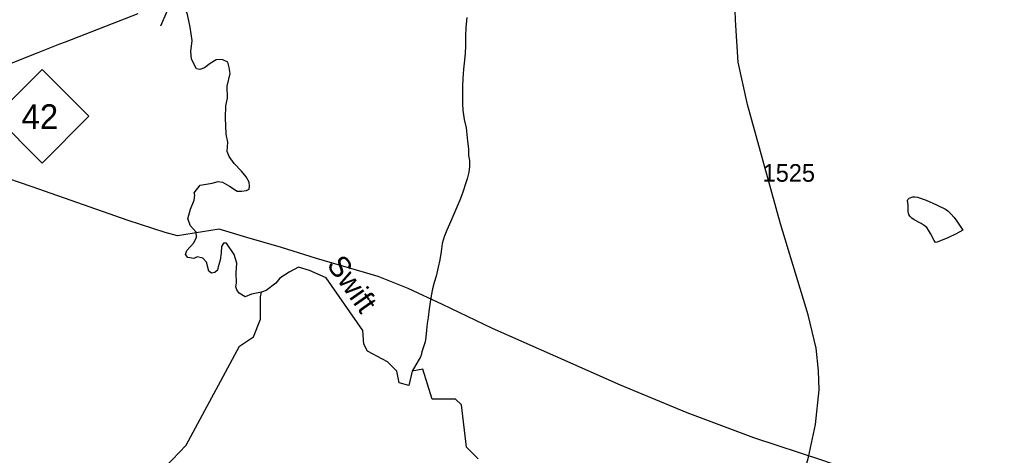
# Model space of a CAD drawing. Extents: x 2082433 to 2279600, y 546599 to 755198.
# Drawn here: x 2132963 to 2139936, y 675182 to 678274 of the extents above; entities that cross this region are included whole.
import ezdxf

# ---------------------------------------------------------------- set-up
doc = ezdxf.new("R2010")
doc.units = 0
for name, color, linetype in [('Exist Hydrographic Creek Single Shore', 7, 'Continuous'), ('Exist Hydrographic Creek Single Shore Label', 7, 'Continuous'), ('Exist Hydrographic Pond Under 1500 Sq Ft', 7, 'Continuous'), ('Exist Road Primary NC Attributed', 7, 'Continuous'), ('Exist Road Primary NC Shield CELL', 7, 'Continuous'), ('Exist Road Primary NC Shield Number Label', 7, 'Continuous'), ('Exist Road Primary NC Structure Standard Bridge CELL', 7, 'Continuous'), ('Exist Road Secondary Type 51 Attributed', 7, 'Continuous'), ('Exist Road Secondary Type 51 Number Label', 7, 'Continuous'), ('Exist Utilities Electrical Transmission Line', 7, 'Continuous')]:
    doc.layers.add(name, color=color, linetype=linetype)

msp = doc.modelspace()

# ---------------------------------------------------------------- linework, layer by layer
at = {"layer": 'Exist Hydrographic Creek Single Shore'}
msp.add_line((2135811, 675881.1), (2135751, 675779.6), dxfattribs=at)
for points in [[(2134185, 677995.5), (2134180.2, 678048.5), (2134189.7, 678126.1), (2134175.1, 678221), (2134156.1, 678310.6), (2134110, 678438.5)], [(2136138.7, 678289.4), (2136132.7, 678221.4), (2136131.3, 678153.4), (2136129.3, 678085.6), (2136127.8, 678035.5), (2136121.9, 677985.3), (2136116.3, 677923.3), (2136110.6, 677855.2), (2136108.8, 677801.6), (2136109.2, 677729.3), (2136109.4, 677677.3), (2136111.4, 677631.6), (2136121.7, 677565.5), (2136134, 677505.7), (2136140.3, 677457.7), (2136144.6, 677411.6), (2136151, 677357.9), (2136152.6, 677309.8), (2136159, 677274), (2136159.2, 677231.8), (2136153.5, 677191.7), (2136141.6, 677144), (2136129.5, 677109.7), (2136114.1, 677057.7), (2136102, 677023.8), (2136090.3, 676993.6), (2136076.6, 676959.6), (2136025.3, 676843.2), (2135997.2, 676779.3), (2135977.5, 676733.2), (2135965.6, 676685.1), (2135956.2, 676627.3), (2135948.2, 676569.3), (2135936.5, 676517.1), (2135922.8, 676453.1), (2135908.6, 676409), (2135896.7, 676362.9), (2135885.5, 676312.7), (2135879.3, 676269.1), (2135871.9, 676221.1), (2135864.1, 676159), (2135858.4, 676116.9), (2135852.2, 676070.7), (2135848.7, 676021), (2135842.6, 675987), (2135832.8, 675950.8), (2135821.1, 675916.9), (2135815.3, 675892.6), (2135811, 675881.1)], [(2134674.1, 676306.7), (2134681.1, 676340.7), (2134611.3, 676326), (2134566, 676305.6), (2134521.7, 676332), (2134507, 676356.1), (2134498.4, 676376.9), (2134503.5, 676405.3), (2134502.3, 676477.3), (2134506.6, 676546.3), (2134487.6, 676606.6), (2134433.3, 676687.7), (2134411.7, 676688.5), (2134396.2, 676663.5), (2134393.6, 676618.7), (2134388.5, 676567), (2134373.8, 676519.5), (2134369.5, 676496.3), (2134350.5, 676479), (2134326.4, 676474.7), (2134308.3, 676489.4), (2134291, 676552.3), (2134263.4, 676580.8), (2134224.6, 676590.2), (2134201.4, 676579), (2134159.1, 676585.9), (2134141.9, 676607.5), (2134150.9, 676636.4), (2134200.9, 676690.7), (2134219.9, 676731.2), (2134217.3, 676765.7), (2134177.7, 676811.4), (2134157, 676860.5), (2134178.1, 676929.9), (2134204, 676992), (2134208.3, 677028.2), (2134203, 677045.6), (2134245.3, 677099.1), (2134331.1, 677114.1), (2134372.9, 677124.8), (2134404.8, 677120.4), (2134453.1, 677091.1), (2134508.3, 677056.7), (2134538.1, 677057.4), (2134574.7, 677061), (2134592.8, 677070.5), (2134595.4, 677091.1), (2134592.8, 677120.5), (2134571.2, 677158.4), (2134540.2, 677198.9), (2134486.3, 677251.9), (2134451, 677301.9), (2134436.3, 677337.3), (2134441.5, 677403.7), (2134429.4, 677462.3), (2134426.4, 677577.4), (2134429, 677661.9), (2134440.6, 677717.5), (2134438, 677802.8), (2134457.9, 677892.5), (2134452.3, 677933.4), (2134442.8, 677971.4), (2134402.2, 677990.3), (2134359.1, 677987.8), (2134317.8, 677963.6), (2134277.2, 677930.9), (2134243.6, 677919.7), (2134219.5, 677925.7), (2134205.7, 677950.7), (2134185, 677995.5)], [(2136219.9, 675156.6), (2136136.9, 675240.3), (2136102, 675539.5), (2136060, 675579.7), (2135893.9, 675579.8), (2135826.1, 675794.4), (2135751, 675779.6), (2135727, 675678.4), (2135660, 675696.1), (2135642.9, 675778.5), (2135576.1, 675845.5), (2135434, 675920.5), (2135409, 675970.3), (2135400, 676068.9), (2135140, 676441.6), (2135023.1, 676493.1), (2134944.5, 676517), (2134877.3, 676481.6), (2134810.9, 676438.5), (2134783.3, 676403.2), (2134714.3, 676351.4), (2134681.1, 676340.7)], [(2129429, 673759.7), (2129703, 673901.7), (2129875.6, 674077.1), (2130143, 674322.5), (2130233.8, 674422.3), (2130366.9, 674482), (2130674.9, 674531.5), (2130808, 674581.2), (2130948.9, 674742.4), (2131107, 674801.5), (2131482, 674767.6), (2131865, 674795.9), (2132165, 674871.8), (2132322.9, 674871.8), (2132605.9, 674807), (2133140.1, 674619), (2133365, 674634.2), (2133489.9, 674703.8), (2133996, 675096.9), (2134146.1, 675254.6), (2134526, 675955.5), (2134625.1, 676022.3), (2134675.1, 676149.2), (2134674.1, 676306.7)]]:
    msp.add_lwpolyline(points, dxfattribs=at)
at = {"layer": 'Exist Hydrographic Pond Under 1500 Sq Ft'}
msp.add_lwpolyline([(2139614.9, 676850.8), (2139663.3, 676781), (2139615.5, 676754.6), (2139555.6, 676724.7), (2139491.7, 676700.3), (2139473.8, 676692), (2139466, 676694), (2139457.8, 676706.2), (2139433.8, 676755.7), (2139419.5, 676779.7), (2139407.2, 676797.8), (2139387.3, 676813.8), (2139367.6, 676827.8), (2139317.4, 676853.6), (2139301.2, 676865.4), (2139286.8, 676879.3), (2139279, 676891), (2139275.1, 676913.1), (2139273.1, 676959.3), (2139270.6, 676991.2), (2139272.5, 676997.1), (2139280.7, 677007.2), (2139306.5, 677017.5), (2139322.7, 677017.5), (2139340.7, 677013.5), (2139402.5, 676991.6), (2139476.3, 676960.1), (2139539, 676928.3), (2139557.1, 676916.3), (2139579, 676892.7), (2139599.1, 676872.6), (2139614.9, 676850.8)], dxfattribs=at)
at = {"layer": 'Exist Road Primary NC Attributed'}
msp.add_lwpolyline([(2130515, 676823.5), (2130560.5, 676852.5), (2130678.9, 676937.6), (2130750.5, 676985.9), (2130884.6, 677072.8), (2130972.4, 677126.9), (2131144.8, 677227.8), (2131254.8, 677278.9), (2131492, 677398), (2131601.4, 677451.3), (2131718.8, 677501.1), (2131796.2, 677532.8), (2131976.3, 677604.5), (2132078, 677643.1), (2132198.4, 677689.9), (2132330.2, 677741.9), (2132395.4, 677767.3), (2132594.1, 677845.3), (2132706.5, 677889.5), (2132748.1, 677904.4), (2133095.9, 678040), (2133248.9, 678101.1), (2133289.2, 678116.5), (2133804.1, 678318.6)], dxfattribs=at)
at = {"layer": 'Exist Road Primary NC Shield CELL'}
msp.add_lwpolyline([(2132789.9, 677587.8), (2133122.9, 677920.8), (2133455.9, 677587.8), (2133122.9, 677254.8)], close=True, dxfattribs=at)
at = {"layer": 'Exist Road Primary NC Structure Standard Bridge CELL'}
msp.add_line((2133966.1, 678230.6), (2134012, 678334), dxfattribs=at)
at = {"layer": 'Exist Road Secondary Type 51 Attributed'}
msp.add_lwpolyline([(2138093.8, 673659.4), (2138139.6, 673861.5), (2138213.5, 674148.9), (2138257.3, 674315.6), (2138372.9, 674607.2), (2138492.1, 674904.8), (2138566.6, 675169.7), (2138616.6, 675400.9), (2138642.7, 675646.7), (2138638.5, 675782.1), (2138621.8, 675942.5), (2138563.5, 676177.9), (2138367.7, 676823.7), (2138132.3, 677671.5), (2138066.7, 677971.5), (2138049, 678269.4), (2138044.8, 678340.2), (2138064.6, 679354.7), (2138037.9, 679731.8)], dxfattribs=at)
at = {"layer": 'Exist Utilities Electrical Transmission Line'}
msp.add_lwpolyline([(2140219.4, 674598.3), (2139876.9, 674730.7), (2139592.7, 674825.4), (2139154.2, 674975.5), (2138667.5, 675145.2), (2138177, 675305.2), (2137704.3, 675483), (2137231.6, 675680.8), (2136771, 675882.7), (2136322.3, 676082.8), (2135967.5, 676251.2), (2135723.1, 676366), (2135510.9, 676451.1), (2135356.6, 676496.4), (2135072.3, 676579.2), (2134824.1, 676656), (2134578, 676726.8), (2134379.8, 676786.1), (2134084.1, 676738.7), (2133996, 676762.3), (2133733.6, 676849.2), (2133052.9, 677088), (2132358, 677324.9)], dxfattribs=at)

# ---------------------------------------------------------------- texts
at = {"layer": 'Exist Hydrographic Creek Single Shore Label'}
msp.add_text('Swift           ', height=150, rotation=305, dxfattribs=at).set_placement((2135139.7, 676533.9))
at = {"layer": 'Exist Road Primary NC Shield Number Label'}
msp.add_text('42', height=175, dxfattribs=at).set_placement((2132977, 677498.1))
at = {"layer": 'Exist Road Secondary Type 51 Number Label'}
msp.add_text('1525', height=125, dxfattribs=at).set_placement((2138240.7, 677123.5))

doc.saveas('drawing.dxf')
